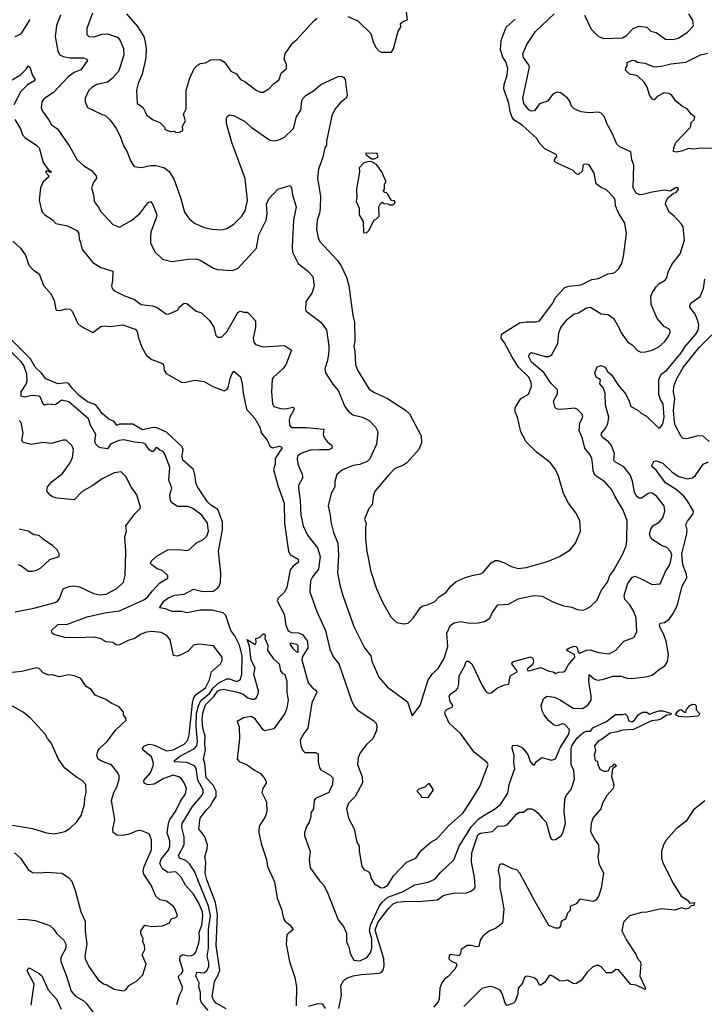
# Model space of a CAD drawing. Extents: x 1678759 to 1859541, y 384609 to 522867.
# Tile 404 of 466: x 1787910 to 1793014, y 469116 to 476460. Entities that reach past the tile are written whole.
import ezdxf

# ---------------------------------------------------------------- set-up
doc = ezdxf.new("R2010")
doc.units = 0

msp = doc.modelspace()

# ---------------------------------------------------------------- linework, layer by layer
at = {"layer": '0CON20XD'}
for points in [[(1790355, 476484.2), (1790430.6, 476450.6), (1790527.9, 476357.9), (1790544, 476295), (1790565, 476252.5), (1790590, 476225), (1790607, 476217), (1790681.7, 476218.3), (1790697, 476243), (1790732.5, 476375), (1790752.5, 476405), (1790748.3, 476431.7), (1790771.7, 476448.3), (1790801.7, 476458.3), (1790787.5, 476555)], [(1787875, 476333.8), (1787921.2, 476355), (1787988.1, 476461.9)], [(1788213.6, 476495), (1788185, 476416.7), (1788173.9, 476335), (1788193.6, 476225), (1788208.9, 476198.9), (1788235, 476184.6), (1788285, 476174.7), (1788385.3, 476175.3), (1788410.8, 476165), (1788415.7, 476155), (1788365, 476087.5), (1788315, 476065.6), (1788270.6, 476035), (1788161.9, 475918.1), (1788090.3, 475869.7), (1788076, 475845), (1788069.2, 475805), (1788078.8, 475778.8), (1788125, 475716.2), (1788145.7, 475675.7), (1788192, 475645), (1788283.1, 475513.1), (1788335, 475418), (1788385, 475372), (1788445.8, 475335.8), (1788480, 475295), (1788481.7, 475278.3), (1788460, 475245), (1788445.8, 475205), (1788462.5, 475145), (1788464.2, 475105), (1788495.4, 475065.4), (1788515, 475028.8), (1788605, 474932), (1788655, 474912), (1788745, 474964.3), (1788805, 475015.7), (1788865, 475094.2), (1788885, 475104), (1788901.8, 475081.8), (1788931.2, 475005), (1788927.9, 474982.1), (1788888.1, 474875), (1788884.3, 474834.3), (1788884.3, 474794.3), (1788918.8, 474725), (1788973.3, 474675), (1789045, 474657.5), (1789166.3, 474673.7), (1789225, 474675.5)], [(1788451.3, 476508.7), (1788409.2, 476395), (1788410.3, 476350.3), (1788425, 476334.4), (1788465, 476333.3), (1788525, 476352.5), (1788563.7, 476353.7), (1788639.1, 476329.1), (1788659.2, 476305), (1788682.7, 476245), (1788685.3, 476195), (1788646.2, 476073.8), (1788598.7, 476021.3), (1788565, 475994.6), (1788484, 475976), (1788448, 475955), (1788426.4, 475933.6), (1788397.1, 475875), (1788398.6, 475848.6), (1788415.8, 475805.8), (1788515, 475758.9), (1788552.2, 475742.2), (1788585, 475711.9), (1788632.5, 475645), (1788661.9, 475585), (1788685.5, 475515.5), (1788711.9, 475475), (1788736.6, 475406.6), (1788763.8, 475365), (1788815, 475357.5), (1788886.4, 475373.6), (1788925, 475373.1), (1788985, 475357.3), (1789025, 475327.1), (1789060.9, 475265), (1789108.9, 475135), (1789139.2, 475025), (1789175, 474971.2), (1789212.4, 474942.4), (1789285, 474910.8), (1789345, 474898.6), (1789413.2, 474893.2), (1789455, 474901.9), (1789505.3, 474934.7), (1789566.7, 474995), (1789589.6, 475035), (1789607.6, 475112.4), (1789591.5, 475275), (1789492.1, 475545), (1789452.3, 475685), (1789451.9, 475725), (1789458.3, 475741.7), (1789475, 475750.8), (1789504.1, 475745.9), (1789585, 475703.1), (1789635, 475658.6), (1789775, 475561.9), (1789815, 475556.9), (1789855, 475568.1), (1789885, 475582.9), (1789951.4, 475648.6), (1789973.6, 475735), (1790005.5, 475785), (1790012.2, 475855), (1790024.3, 475875), (1790045, 475897.1), (1790101.2, 475928.8), (1790155, 475977.5), (1790225, 476008.7), (1790285, 476036.6), (1790305, 476038.8), (1790325, 476031.4), (1790335.7, 476015), (1790350.8, 475895), (1790344, 475875), (1790305, 475845.8), (1790261.4, 475795), (1790237.2, 475742.8), (1790196.5, 475555), (1790197.3, 475525), (1790185.5, 475505), (1790170.9, 475435), (1790136.5, 475345), (1790130.4, 475275), (1790152.5, 475145), (1790150.9, 475055), (1790145, 475016.7), (1790126.7, 474965), (1790122.7, 474895), (1790135, 474833.3), (1790147.8, 474805), (1790277.4, 474667.4), (1790307.3, 474625), (1790345, 474540), (1790364.3, 474475), (1790392.5, 474255), (1790405.7, 474205), (1790408.1, 474065), (1790401.1, 474025), (1790408.9, 473985), (1790412.1, 473887.9), (1790427.8, 473845), (1790515, 473704.3), (1790555, 473679.5), (1790652, 473635), (1790785, 473547.5), (1790815, 473520.8), (1790903.8, 473355), (1790906.2, 473305), (1790886, 473255), (1790795, 473155.8), (1790765, 473135.8), (1790706.8, 473113.2), (1790662, 473065)], [(1788706.9, 476505), (1788788.3, 476408.3), (1788835, 476334), (1788846.4, 476293.6), (1788852.4, 476242.4), (1788849.5, 476175), (1788822.2, 476055), (1788793.3, 475985), (1788780, 475935), (1788786.1, 475836.1), (1788827.9, 475807.9), (1788858.8, 475748.8), (1788905, 475714), (1788955, 475692.5), (1788988.3, 475658.3), (1788995, 475640), (1789035, 475627.5), (1789065, 475630), (1789075, 475620), (1789101.7, 475621.7), (1789127, 475633), (1789123.6, 475666.4), (1789146.7, 475705), (1789130, 475755), (1789150, 475795), (1789150, 475935), (1789177.5, 476025), (1789210, 476095), (1789231.7, 476118.3), (1789256.1, 476133.9), (1789295, 476138.8), (1789335, 476162), (1789405, 476163.8), (1789433.3, 476145), (1789485, 476076.7), (1789525.9, 476055.9), (1789555, 476013.8), (1789588.3, 475998.3), (1789672.5, 475935), (1789705, 475920), (1789725, 475920), (1789767.5, 475945), (1789803.3, 475985), (1789825, 475996), (1789844, 476015), (1789859.7, 476060.3), (1789900, 476095), (1789900, 476125), (1789880.6, 476165), (1789889.4, 476205), (1789944.7, 476285.3), (1789975, 476311.4), (1790105, 476454.4), (1790128.3, 476471.7)], [(1789225, 474675.5), (1789256.3, 474666.3), (1789355, 474607.5), (1789385, 474595.7), (1789495, 474590.6), (1789535.5, 474604.5), (1789675, 474756.7), (1789691.5, 474855), (1789747.1, 474965), (1789753.8, 475015), (1789749.1, 475085), (1789768.1, 475125), (1789833.1, 475196.9), (1789925, 475223.3), (1789937, 475207), (1789942.5, 475155), (1789971.5, 475065), (1789952.1, 474965), (1789940.9, 474765), (1789944.5, 474725), (1789985, 474642.9), (1790055, 474587.5), (1790094.3, 474544.3), (1790104, 474475), (1790091.2, 474425), (1790043.8, 474355), (1790041.2, 474295), (1790046.7, 474285), (1790154.4, 474204.4), (1790196.4, 474146.4), (1790214.4, 474025), (1790214.4, 473985), (1790205, 473917.5), (1790185.8, 473855), (1790190, 473825), (1790245, 473740.6), (1790284.6, 473694.6), (1790333.3, 473575), (1790359.1, 473539.1), (1790393, 473513), (1790465, 473495.6), (1790515, 473470.8), (1790561.3, 473421.3), (1790580.6, 473385), (1790570.4, 473295), (1790519.6, 473185), (1790499.4, 473165), (1790445, 473142.2), (1790395, 473134.6), (1790316.3, 473103.7), (1790273.3, 473066.7), (1790259.4, 473015), (1790258.1, 472975), (1790231.4, 472925), (1790210.6, 472835), (1790225.5, 472765), (1790229.1, 472715), (1790250.4, 472635), (1790281.1, 472555), (1790286.9, 472465), (1790278.6, 472335), (1790295.6, 472245), (1790318.6, 472165), (1790400.6, 471935), (1790479.4, 471775), (1790528.1, 471715), (1790534.5, 471674.5), (1790587.2, 471557.2), (1790650.9, 471480.9), (1790801.7, 471371.7), (1790835, 471267.5), (1790896.2, 471345), (1790955, 471536.2), (1790985, 471579.2), (1791029.1, 471620.9), (1791073.6, 471695), (1791100.7, 471785), (1791093.8, 471885), (1791122.7, 471945), (1791148.9, 471961.1), (1791195, 471972), (1791265, 471960), (1791328.3, 471961.7), (1791375, 471971.2), (1791414.3, 471995.7), (1791433.3, 472035), (1791475, 472095.7), (1791555, 472100), (1791625, 472141.4), (1791657.6, 472147.6), (1791745, 472164.7), (1791805, 472160), (1791880.4, 472120.4), (1791965, 472086.9), (1792025, 472077.8), (1792065, 472061.4), (1792105, 472056), (1792125, 472060), (1792165, 472082), (1792211.7, 472128.3), (1792248.6, 472205), (1792292.9, 472265), (1792308.5, 472315), (1792338.5, 472355), (1792408.9, 472481.1), (1792430.8, 472535), (1792437, 472573), (1792438, 472725), (1792406.7, 472806.7), (1792345.6, 472905), (1792323.7, 472953.7), (1792272.8, 473012.8), (1792200.5, 473060.5), (1792185.4, 473095), (1792181.7, 473131.7), (1792175.9, 473185.9), (1792162, 473215), (1792123.7, 473265), (1792105.7, 473335.7), (1792080.4, 473395), (1792086.7, 473453.3), (1792107.1, 473495), (1792100.9, 473520.9), (1792065, 473554), (1792045, 473561.4), (1791945, 473551.5), (1791920, 473555), (1791902, 473565), (1791889.4, 473615), (1791920.2, 473669.8), (1791918.3, 473698.3), (1791869.5, 473749.5), (1791818.6, 473828.6), (1791724.6, 473905), (1791705.6, 473945), (1791710.9, 473969.1), (1791725, 473978.6), (1791828.6, 473948.6), (1791855, 473947.8), (1791875, 473958.6), (1791922.5, 474045), (1791930, 474125), (1791943.8, 474165), (1791995, 474226.7), (1792043.8, 474265), (1792075, 474274.5), (1792135, 474311.9), (1792165, 474315.6), (1792245, 474267.1), (1792295, 474261.4), (1792336.2, 474235), (1792375, 474170), (1792393.8, 474125), (1792443.3, 474055), (1792475, 474033.8), (1792515, 473992.5), (1792540.7, 473980.7), (1792575, 473982.5), (1792624.4, 473995.6), (1792675, 474019.2), (1792719.8, 474060.2), (1792745.6, 474095), (1792760.8, 474135), (1792752.1, 474152.1), (1792715, 474172.9), (1792661.6, 474231.6), (1792616.9, 474335), (1792615.4, 474395), (1792625, 474422.5), (1792655, 474468.6), (1792675, 474490), (1792721.5, 474518.5), (1792734.4, 474535), (1792745, 474576.2), (1792772.9, 474635), (1792834, 474715), (1792848.8, 474761.2), (1792865.8, 474815), (1792855.5, 474915.5), (1792845, 474936.2), (1792790, 474995), (1792751.2, 475025), (1792724.5, 475085), (1792727.2, 475102.8), (1792745.5, 475134.5), (1792785, 475167.5), (1792805, 475172.5), (1792822.5, 475195), (1792820, 475205), (1792800, 475205), (1792758.3, 475181.7), (1792715, 475188.1), (1792625, 475174.5), (1792555, 475155.3), (1792533.3, 475155), (1792506, 475166), (1792483.2, 475205), (1792488.1, 475375), (1792474.2, 475415), (1792466.2, 475475), (1792385, 475512.7), (1792362.2, 475532.3), (1792327.7, 475615), (1792286.2, 475685), (1792270.6, 475735), (1792245, 475764), (1792225, 475771.4), (1792155, 475765.3), (1792095, 475772.8), (1792043.8, 475795), (1792024.5, 475814.5), (1792012.4, 475852.4), (1791992.9, 475875), (1791945, 475914), (1791915, 475920), (1791885, 475904), (1791845, 475851.4), (1791785, 475832.5), (1791748.7, 475781.3), (1791725, 475777.7), (1791705, 475787.8), (1791669.3, 475835), (1791660.6, 475875), (1791710.4, 476105), (1791702.9, 476125), (1791665, 476179.2), (1791660.4, 476205), (1791690.6, 476275), (1791755, 476372.9), (1791894, 476505)], [(1790662, 473065), (1790560, 472945), (1790548, 472915), (1790537.3, 472842.7), (1790513.8, 472815), (1790480.6, 472735), (1790491.9, 472705), (1790486.8, 472673.2), (1790488.1, 472585), (1790496.9, 472495), (1790527.1, 472345), (1790570.8, 472215), (1790614, 472115), (1790676.1, 472006.1), (1790720, 471965), (1790775, 471953.3), (1790805, 471960), (1790843.8, 471995), (1790898.8, 472075), (1790915, 472088.8), (1790950, 472095), (1791005, 472120), (1791035, 472153.3), (1791089.5, 472190.5), (1791124.1, 472235.9), (1791165, 472270), (1791231.2, 472298.8), (1791294.2, 472315.8), (1791344.1, 472325.9), (1791365, 472338), (1791425, 472408.8), (1791455, 472426), (1791475, 472426), (1791525, 472409.2), (1791575, 472381.4), (1791625, 472367.5), (1791685, 472374.2), (1791845, 472418.8), (1791935, 472456.7), (1792013.9, 472506.1), (1792053.3, 472555), (1792090, 472645), (1792085.9, 472725.9), (1792055, 472782.5), (1792001.2, 472855), (1791963.8, 472925), (1791925.8, 473055.8), (1791903.8, 473105), (1791865, 473156.7), (1791762.5, 473235), (1791685, 473312.5), (1791645.9, 473385.9), (1791621.2, 473495), (1791603.3, 473535), (1791603.8, 473565), (1791645, 473633.8), (1791702.1, 473667.9), (1791724.3, 473725), (1791723.1, 473755), (1791705.6, 473795), (1791628.8, 473868.8), (1791578, 473948), (1791525, 474050), (1791500, 474085), (1791501.2, 474115), (1791635, 474199.4), (1791685, 474207.8), (1791755, 474206.7), (1791785.4, 474214.6), (1791884.5, 474345), (1791901.8, 474385), (1791975, 474461.8), (1792005, 474471.8), (1792095, 474481.5), (1792175, 474521.1), (1792225, 474529.4), (1792294.5, 474565.5), (1792330.8, 474569.2), (1792346.7, 474575), (1792376.6, 474603.4), (1792398.3, 474641.7), (1792412.5, 474695), (1792434, 474865), (1792422.3, 474942.3), (1792376, 475015), (1792350.9, 475070.9), (1792350, 475115), (1792342.6, 475132.6), (1792285, 475190), (1792245, 475208), (1792207.5, 475235), (1792193.3, 475315), (1792155, 475376.7), (1792135, 475382.5), (1792115, 475380), (1792108.3, 475371.7), (1792106.1, 475333.9), (1792075, 475306.7), (1792055, 475313.8), (1792035.7, 475335.7), (1791906.7, 475395), (1791897.5, 475405), (1791897.5, 475415), (1791916.4, 475443.6), (1791910, 475455), (1791825, 475496.7), (1791782.6, 475542.6), (1791765.8, 475575), (1791655, 475674.5), (1791594.3, 475714.3), (1791578.7, 475738.7), (1791566.6, 475775), (1791555.9, 475835), (1791519.6, 475945), (1791521.9, 475978.1), (1791544.6, 476045.4), (1791549.6, 476095), (1791533.9, 476145), (1791511.7, 476181.7), (1791493.5, 476235), (1791499.2, 476305), (1791535.9, 476404.1), (1791604.4, 476465)], [(1792120.6, 476495), (1792170.2, 476390.2), (1792224.5, 476334.5), (1792265, 476319.4), (1792405, 476325.6), (1792435, 476342.9), (1792484.6, 476395.4), (1792525, 476413.1), (1792585, 476403.8), (1792615, 476373.8), (1792655, 476364), (1792725, 476315.6), (1792778.6, 476311.4), (1792818, 476322), (1792886.7, 476365), (1792933.3, 476415), (1792927.3, 476457.3), (1792898, 476505)], [(1793095, 475498.5), (1792985, 475502.5), (1792935.8, 475494.2), (1792895, 475500), (1792845, 475478.9), (1792805, 475471.4), (1792785, 475477.5), (1792786.9, 475505), (1792802.5, 475545), (1792908, 475655), (1792914, 475665), (1792915, 475692.5), (1792937.6, 475712.4), (1792943.3, 475735), (1792915, 475756.7), (1792886.2, 475795), (1792852.4, 475812.4), (1792800, 475855), (1792768.7, 475898.7), (1792749.7, 475909.7), (1792715, 475914.2), (1792663, 475887), (1792645, 475867.5), (1792635, 475863.3), (1792625, 475867.5), (1792605, 475898.8), (1792587.6, 475957.6), (1792565.3, 475995.3), (1792515, 476042.5), (1792455, 476052.9), (1792426.2, 476085), (1792428.8, 476101.2), (1792440, 476115), (1792439.3, 476140.7), (1792477.5, 476157.5), (1792495, 476156.2), (1792515, 476142.5), (1792570, 476135), (1792640.3, 476109.7), (1792695, 476113.1), (1792765, 476131.3), (1792875, 476144.6), (1792985, 476198.5), (1793040.3, 476209.7)], [(1787825, 475994.4), (1787915, 476047.8), (1787958.2, 476091.8), (1787973.9, 476116.1), (1787985, 476106.7), (1788006, 476045), (1788025.6, 476015), (1788015, 476001.1), (1787966.7, 475973.3), (1787919.1, 475925), (1787864.8, 475825.2)], [(1787874.7, 475715), (1787914.7, 475645), (1787931.6, 475601.6), (1787950.1, 475580.1), (1788035, 475524.3), (1788054.3, 475505), (1788084.6, 475394.6), (1788122.5, 475342.5), (1788146.7, 475325), (1788135, 475320), (1788125, 475330), (1788105, 475330), (1788105, 475320), (1788127.5, 475295), (1788123.3, 475285), (1788085, 475252), (1788065.8, 475205.8), (1788054.4, 475115), (1788068.8, 475048.8), (1788077.3, 475027.3), (1788096.2, 475005), (1788150.6, 474970.6), (1788179.1, 474939.1), (1788265, 474921.9), (1788335, 474888.1), (1788350, 474865), (1788353.5, 474825), (1788362.9, 474797.1), (1788374.4, 474745), (1788455, 474648.5), (1788515, 474611.1), (1788603.8, 474585), (1788602.5, 474515), (1788594.2, 474475), (1788600, 474455), (1788611.5, 474441.5), (1788685, 474401.9), (1788765, 474372), (1788815, 474336.7), (1788900, 474325), (1788935, 474314), (1789005, 474264), (1789025, 474266), (1789085, 474293.3), (1789098.6, 474315), (1789125, 474339.2), (1789135, 474345.7), (1789155, 474343.8), (1789226.4, 474286.4), (1789265, 474273.8), (1789325.9, 474215.9), (1789355.9, 474165.9), (1789372.5, 474105), (1789385, 474092.5), (1789415, 474091.2), (1789455, 474132.9), (1789535, 474276.7), (1789554.2, 474285.8), (1789581.2, 474278.8), (1789605, 474279.2), (1789615, 474272.3), (1789666.9, 474215), (1789666.9, 474165), (1789649.2, 474085), (1789654.2, 474055), (1789667.7, 474037.7), (1789725, 474020.8), (1789885, 474030.6), (1789935.7, 473995.7), (1789894.3, 473885), (1789871.4, 473855), (1789802, 473795), (1789791.2, 473778.8), (1789786.2, 473685), (1789793.9, 473593.9), (1789803.9, 473573.9), (1789855, 473560), (1789895, 473558), (1789945, 473569.2), (1789953.3, 473565), (1789955.7, 473555), (1789924.6, 473495.4), (1789920, 473475), (1789922.5, 473435), (1789937.3, 473417.3), (1790045, 473418.5), (1790176.6, 473406.6), (1790172.9, 473365), (1790179.4, 473345), (1790202.5, 473315), (1790237.5, 473285), (1790240, 473265), (1790215, 473251.9), (1790145, 473251.5), (1790075, 473248.5), (1790005, 473224.4), (1789981.4, 473205), (1789977.5, 473185), (1789982.5, 473145), (1790014.4, 473075), (1790021.4, 473045), (1789988.6, 472985), (1789988.1, 472965), (1790001.2, 472875), (1790006.5, 472765), (1790024, 472684), (1790054.4, 472615), (1790129.6, 472519.6), (1790149.1, 472455), (1790138.5, 472361.5), (1790092.7, 472305), (1790078.1, 472275), (1790072.6, 472192.6), (1790125.4, 472045.4), (1790190.5, 471905), (1790221.4, 471765), (1790233.3, 471736.7), (1790249.4, 471705), (1790288.6, 471655), (1790385.6, 471375), (1790406.1, 471336.1), (1790425, 471312.9), (1790550.9, 471230.9), (1790565.6, 471215), (1790573.1, 471195), (1790570.6, 471159.4), (1790543.2, 471096.8), (1790496, 471055), (1790449.1, 470990.9), (1790432.7, 470957.3), (1790428, 470905), (1790462.7, 470812.7), (1790465, 470767.5), (1790410, 470665), (1790360.8, 470615), (1790345.8, 470575), (1790360, 470505), (1790404.3, 470425), (1790424.2, 470325), (1790440, 470295), (1790441.2, 470261.2)], [(1790531.7, 475421.7), (1790555, 475422.5), (1790581.7, 475438.3), (1790575, 475462.5), (1790490, 475465), (1790490, 475455), (1790531.7, 475421.7)], [(1790495, 474870), (1790515, 474890), (1790553.3, 474966.7), (1790565, 474970), (1790590, 474995), (1790587.5, 475065), (1790600.7, 475089.3), (1790615, 475100), (1790625, 475090), (1790657.5, 475087.5), (1790665, 475080), (1790695, 475080), (1790710, 475095), (1790705, 475110), (1790681.7, 475111.7), (1790655, 475160), (1790645, 475170), (1790631.7, 475171.7), (1790620, 475185), (1790630, 475195), (1790630, 475235), (1790640, 475245), (1790640, 475255), (1790610, 475325), (1790569.3, 475379.3), (1790535, 475400), (1790515, 475402.5), (1790475, 475392.5), (1790440, 475355), (1790443.3, 475325), (1790420, 475195), (1790422.5, 475135), (1790417.5, 475105), (1790440, 475055), (1790440, 475005), (1790470, 474955), (1790473, 474873), (1790495, 474870)], [(1787858.4, 474808.4), (1787915, 474755.7), (1787952, 474705), (1787978.8, 474628.8), (1788011.8, 474591.8), (1788055.8, 474565), (1788087.7, 474477.7), (1788145, 474412.5), (1788165.8, 474365), (1788179.3, 474299.3), (1788185, 474293.3), (1788208, 474292), (1788255, 474303.8), (1788285, 474301.2), (1788301.2, 474285), (1788342.9, 474195), (1788365, 474174.4), (1788455, 474126.2), (1788515, 474170.8), (1788545, 474177.5), (1788585, 474170.8), (1788675, 474184.4), (1788771.2, 474151.2), (1788784.6, 474134.6), (1788796.9, 474076.9), (1788822, 474012), (1788855, 473955.4), (1788895, 473924.4), (1788973.8, 473895), (1788982.5, 473885), (1788987.5, 473845), (1789000.9, 473820.9), (1789115, 473755.4), (1789135, 473754), (1789215, 473770.6), (1789285, 473762.4), (1789349.2, 473725), (1789435, 473691.4), (1789455, 473700.6), (1789465, 473714.2), (1789480, 473785), (1789495, 473820), (1789505, 473838.8), (1789555.5, 473795.5), (1789569.6, 473745), (1789575.3, 473675), (1789600.8, 473555), (1789663.2, 473485), (1789700.1, 473420.1), (1789711.3, 473375), (1789753.7, 473323.7), (1789775, 473278.1), (1789795, 473267.8), (1789845, 473278.3), (1789860, 473275), (1789866.4, 473266.4), (1789813.5, 473186.5), (1789814.2, 473145), (1789803, 473105), (1789834.8, 472985), (1789880.4, 472855), (1789883.6, 472705), (1789914.4, 472494.4), (1789925, 472471.5), (1789955, 472453.8), (1789985, 472437.1), (1789987.8, 472415), (1789947.8, 472385), (1789925, 472357.1), (1789901.3, 472225), (1789881.9, 472188.1), (1789837.8, 472145), (1789828.9, 472125), (1789881.2, 472025), (1789894, 471944), (1789910.6, 471900.6), (1789935, 471888), (1789985, 471886.2), (1790018, 471875), (1790055.8, 471825), (1790058.5, 471775), (1790015.8, 471705), (1790014.2, 471685), (1790060.9, 471515), (1790089.4, 471479.4), (1790123.8, 471455), (1790126.2, 471445), (1790088.8, 471365), (1790057.5, 471175), (1790028, 471135), (1790002, 471085), (1790005, 471047.5), (1790015, 471017.5), (1790035, 470993.8), (1790115, 470993.3), (1790133.9, 470983.9), (1790135.6, 470925), (1790145, 470880), (1790155.8, 470865), (1790225, 470825.7), (1790244, 470805), (1790241.4, 470755), (1790215, 470695.7), (1790115, 470650.8), (1790105, 470636.7), (1790099.2, 470575), (1790080.8, 470545), (1790080.8, 470515), (1790067.5, 470475), (1790047.7, 470442.3), (1790033.9, 470396.1), (1790033.9, 470376.1), (1790074.3, 470255), (1790067.8, 470195), (1790075.8, 470135), (1790148.2, 470035), (1790175.8, 470005.8), (1790202.7, 469955), (1790285, 469746.2), (1790322.9, 469695), (1790347, 469647), (1790346.8, 469585), (1790354.7, 469564.7), (1790364.4, 469545), (1790374, 469495), (1790400, 469445), (1790445, 469438.9), (1790498.6, 469465), (1790525, 469500.8), (1790534.2, 469535.8), (1790534.2, 469605), (1790518.1, 469665), (1790524.9, 469705), (1790591, 469845), (1790612.7, 469877.3), (1790655, 469913.8), (1790764.8, 469955.2), (1790855, 470006.4), (1790955, 470027.9), (1791005, 470048.9), (1791048.3, 470101.7), (1791145.9, 470194.1), (1791187.2, 470295), (1791279.1, 470440.9), (1791331.8, 470498.2), (1791365, 470520.6), (1791449.2, 470570.8), (1791495, 470605.6), (1791548.8, 470691.2), (1791558.7, 470755), (1791600.8, 470875), (1791593, 470917), (1791597.5, 470975), (1791581.9, 471025), (1791583, 471047), (1791615, 471048.6), (1791658.3, 471028.3), (1791698.5, 470978.5), (1791715, 470926.2), (1791735, 470902.5), (1791745, 470900), (1791763.6, 470926.4), (1791803, 470957), (1791875, 470936.7), (1791905, 470947.5), (1791941.1, 471035), (1792005, 471130.9), (1792008.7, 471165), (1791975, 471203.8), (1791957, 471207), (1791917, 471193), (1791890.2, 471200.2), (1791852.6, 471232.6), (1791820.2, 471275), (1791804.7, 471305.3), (1791797.5, 471345), (1791815.9, 471394.1), (1791840, 471415), (1791895, 471405.8), (1791935, 471388.8), (1792035, 471324.1), (1792105, 471323.5), (1792145, 471347.8), (1792169.6, 471385), (1792171.1, 471415), (1792152.2, 471525), (1792155, 471577.1), (1792192.9, 471542.9), (1792215, 471533.8), (1792255, 471538.4), (1792335, 471563.3), (1792395, 471563.2), (1792438.7, 471548.7), (1792473.8, 471546.2), (1792575, 471558.1), (1792625, 471570.8), (1792679.2, 471615), (1792720.2, 471639.8), (1792739.3, 471670.7), (1792747.3, 471725), (1792728.4, 471825), (1792710.3, 471880.3), (1792685, 471923.8), (1792680.9, 471949.1), (1792685, 471958), (1792716.2, 471965), (1792755, 471991.9), (1792776.8, 472023.2), (1792810.7, 472089.3), (1792849, 472235), (1792883.6, 472296.4), (1792882.2, 472325), (1792854.3, 472394.3), (1792846.2, 472475), (1792884.7, 472624.7), (1792886, 472655), (1792877.3, 472695), (1792889.2, 472720.8), (1792930, 472775), (1792932.5, 472795), (1792886.4, 472875), (1792860.4, 472905), (1792805, 472954.7), (1792724.5, 473005), (1792655, 473100), (1792626.2, 473125), (1792623.8, 473135), (1792636.7, 473165), (1792655, 473170), (1792705, 473151.4), (1792774.3, 473085), (1792825, 473052.9), (1792885, 473035.5), (1792926.1, 473043.9), (1792945, 473058), (1793005, 473146), (1793045, 473162)], [(1790441.2, 470261.2), (1790461.2, 470145), (1790478.3, 470118.3), (1790505, 470110), (1790518.7, 470098.7), (1790530.8, 470055), (1790555, 470013.3), (1790604, 469984), (1790625, 469986.2), (1790655, 470003.8), (1790695.6, 470075), (1790793.9, 470176.1), (1790863.3, 470206.7), (1790905, 470265.8), (1790975.8, 470325), (1791019.2, 470350.9), (1791109.5, 470450.5), (1791216.7, 470545), (1791263.9, 470615), (1791340.5, 470739.5), (1791402, 470905), (1791395, 470918.8), (1791297.6, 470997.6), (1791195.9, 471135.9), (1791112.1, 471212.1), (1791080, 471285), (1791084.5, 471305.5), (1791094.3, 471315.7), (1791136.2, 471335), (1791140, 471345), (1791118.8, 471375), (1791112.9, 471415), (1791126, 471435), (1791165, 471460), (1791175.8, 471475), (1791184.2, 471505), (1791186.7, 471565), (1791228.2, 471641.8), (1791235, 471666.7), (1791244.4, 471675.6), (1791255, 471675.7), (1791280.8, 471655), (1791358, 471495), (1791387.7, 471447.7), (1791405, 471436.2), (1791425, 471440), (1791472.3, 471477.7), (1791525, 471500), (1791556.4, 471503.6), (1791565.7, 471565), (1791617.9, 471595), (1791616.8, 471606.8), (1791579.2, 471655), (1791585, 471671.2), (1791717.7, 471707.7), (1791735, 471697.5), (1791740, 471675), (1791735.8, 471655), (1791726.2, 471643.8), (1791693.5, 471615), (1791696.2, 471605), (1791705, 471602.9), (1791795, 471628.9), (1791855, 471600), (1791886.2, 471596.2), (1791905, 471583.8), (1791926.2, 471593.8), (1791964.2, 471595.8), (1791976.8, 471603.2), (1791998.2, 471645), (1792049, 471705), (1792045.3, 471725.3), (1791989.2, 471755), (1791991.2, 471765), (1792005, 471772.9), (1792042.4, 471787.6), (1792055, 471785.7), (1792066.2, 471775), (1792072.4, 471742.4), (1792084.8, 471734.8), (1792135, 471758.1), (1792165, 471761.1), (1792225, 471740), (1792305, 471730), (1792353.4, 471756.6), (1792415, 471824), (1792488.8, 471851.2), (1792510, 471895), (1792506.4, 471995), (1792487.9, 472045), (1792459.1, 472095), (1792421.1, 472135), (1792416.7, 472165), (1792444.2, 472255.8), (1792475, 472300), (1792495, 472308.9), (1792534.2, 472294.2), (1792625, 472247.1), (1792685, 472253.3), (1792724.3, 472345), (1792752.4, 472387.6), (1792762.9, 472415), (1792771.9, 472465), (1792765, 472491.2), (1792735, 472524.3), (1792695, 472537.8), (1792630.1, 472580.1), (1792611.5, 472601.5), (1792605.9, 472625), (1792615, 472660), (1792628.9, 472685), (1792677, 472713), (1792705.6, 472745), (1792719.4, 472795), (1792715.7, 472835), (1792657.8, 472905), (1792625, 472927.8), (1792605, 472931.1), (1792595, 472926.7), (1792545, 472890.7), (1792525, 472892), (1792505, 472907.5), (1792492.2, 472935), (1792477.6, 473017.6), (1792460, 473065), (1792414.5, 473125), (1792344.4, 473165), (1792340, 473175), (1792343.3, 473225), (1792321.2, 473285), (1792300.7, 473310.7), (1792255, 473343.3), (1792244.2, 473365), (1792247.1, 473375), (1792273.4, 473406.6), (1792294.3, 473445.7), (1792300.9, 473495), (1792276.9, 473585), (1792274.6, 473675), (1792261.1, 473711.1), (1792236, 473745), (1792240, 473775), (1792206.7, 473795), (1792197.5, 473825), (1792215, 473870), (1792245, 473881.2), (1792275, 473867.5), (1792292.5, 473835), (1792320.9, 473810.9), (1792375, 473730.8), (1792427.8, 473667.8), (1792454.3, 473615), (1792465.5, 473575.5), (1792518.1, 473548.1), (1792545, 473523.3), (1792583.1, 473503.1), (1792675, 473414), (1792685, 473416), (1792705.4, 473445), (1792714.6, 473495), (1792706.2, 473595), (1792686.8, 473626.8), (1792674.6, 473665), (1792673.8, 473775), (1792691.9, 473815), (1792733.8, 473846.2), (1792842.2, 473975), (1792874.7, 474025), (1792951.3, 474115), (1792967.5, 474145), (1792972.4, 474182.4), (1792965.4, 474215), (1792945, 474264.3), (1792905.8, 474315), (1792905, 474330), (1792915, 474348.8), (1792983.3, 474395), (1793007.1, 474455), (1793016.7, 474525)], [(1793050, 473315), (1793005, 473352.9), (1792965, 473357.3), (1792882.7, 473332.7), (1792857.4, 473337.4), (1792841.6, 473351.6), (1792797.1, 473435), (1792791, 473461), (1792784.3, 473545), (1792793, 473635), (1792783.1, 473685), (1792785.6, 473724.4), (1792810.2, 473785), (1792856.2, 473865), (1792974.7, 474015), (1793070.5, 474109.5)], [(1789082.5, 469115), (1789102.2, 469185), (1789121.1, 469225), (1789123.5, 469245), (1789093.5, 469316.5), (1789094.5, 469325.5), (1789116.7, 469345), (1789127.5, 469365), (1789103.2, 469443.2), (1789105.9, 469474.1), (1789125, 469486.7), (1789165, 469477.6), (1789189.4, 469480.6), (1789210.1, 469489.9), (1789222.7, 469505), (1789244.7, 469575), (1789250.2, 469609.8), (1789247.4, 469655), (1789267, 469707), (1789275.8, 469775), (1789273.3, 469805), (1789243.8, 469875), (1789205, 469936.2), (1789145, 470004.4), (1789114.6, 470065), (1789075, 470103.3), (1789015, 470099.6), (1788975.3, 470125.3), (1788955.4, 470165), (1788965, 470197.3), (1789018.1, 470265), (1789028.9, 470295), (1789030.3, 470335), (1789008.9, 470395), (1789018.2, 470465), (1789030.3, 470495), (1789072, 470555), (1789109.6, 470630.4), (1789145.5, 470685), (1789152.7, 470725), (1789137.1, 470767.1), (1789117.3, 470797.3), (1789095, 470812.5), (1789055, 470825.9), (1788985, 470799.6), (1788912.6, 470757.4), (1788865, 470754), (1788838.1, 470765), (1788834.4, 470785), (1788885, 470841.5), (1788905, 470894.2), (1788906.9, 470915), (1788891.9, 470961.9), (1788828, 471015), (1788825.7, 471025), (1788840, 471045), (1788875, 471055.5), (1788915, 471047.7), (1789005, 471007.3), (1789054.6, 471014.6), (1789135, 471055.8), (1789163.2, 471085), (1789173.1, 471126.9), (1789197.5, 471362.5), (1789207, 471405), (1789225, 471427.5), (1789295, 471476.7), (1789325.9, 471535), (1789340, 471595), (1789407.1, 471655), (1789420.3, 471679.7), (1789419.4, 471705), (1789355, 471788.8), (1789245, 471801.4), (1789205, 471795.7), (1789165, 471750.6), (1789105, 471719.4), (1789082.7, 471712.7), (1789057.1, 471717.1), (1789030.9, 471835), (1789006.7, 471866.7), (1788965, 471889.6), (1788895, 471896.2), (1788855, 471891.1), (1788814.2, 471875.8), (1788766, 471845), (1788719.5, 471830.5), (1788655, 471796.7), (1788635, 471794.3), (1788603.7, 471813.7), (1788555, 471819.1), (1788515, 471842.3), (1788465.5, 471854.5), (1788335, 471849.2), (1788245, 471852.9), (1788163.8, 471875), (1788151.2, 471885), (1788146.7, 471905), (1788195, 471948.5), (1788265, 471950.6), (1788413.4, 472006.6), (1788543.3, 472035), (1788655, 472050.3), (1788835, 472133.5), (1788865.4, 472155), (1788899.1, 472200.9), (1788955, 472258.8), (1789013.8, 472295), (1789013.8, 472315), (1788971.9, 472351.9), (1788935, 472362.9), (1788895, 472394.2), (1788885.8, 472405), (1788892.9, 472425), (1788935, 472460.6), (1789015, 472505.6), (1789095, 472509.4), (1789155, 472500), (1789175, 472508.8), (1789229.2, 472560.8), (1789275, 472580.5), (1789305, 472608.6), (1789316.9, 472645), (1789310, 472705), (1789266.7, 472765), (1789200, 472815), (1789165, 472830), (1789085, 472828.8), (1789045, 472856.7), (1789034.4, 472875), (1789028.1, 472915), (1789043.8, 472965), (1789022.5, 473025), (1789029.1, 473119.1), (1788995, 473213.3), (1788979.5, 473239.5), (1788955, 473250), (1788935, 473267.5), (1788924.1, 473265.9), (1788905, 473240), (1788895, 473240), (1788875, 473251.2), (1788848, 473295), (1788832.2, 473302.2), (1788765, 473309.1), (1788686.3, 473326.4), (1788648.8, 473321.2), (1788586, 473294), (1788565, 473259.6), (1788515, 473265.6), (1788496.3, 473275), (1788477.9, 473295), (1788469.1, 473315), (1788477.3, 473365), (1788438.2, 473435), (1788421.8, 473481.8), (1788275, 473608.8), (1788225, 473622.8), (1788175, 473588.2), (1788118.5, 473591.5), (1788095, 473584.4), (1788085, 473591.2), (1788065, 473642.5), (1788051.6, 473651.6), (1788005, 473656.7), (1787945, 473645.3), (1787921.2, 473651.2), (1787920.7, 473685), (1787958.1, 473741.9), (1787965.2, 473765), (1787962.7, 473815), (1787940.3, 473880.3), (1787924.1, 473905), (1787799.9, 474029.9)], [(1788933.3, 473416.7), (1788905, 473417.8), (1788825, 473401.3), (1788752.7, 473442.7), (1788655, 473443.5), (1788633, 473433), (1788615, 473461.9), (1788575, 473481.1), (1788525, 473523.6), (1788476.6, 473586.6), (1788415, 473609.7), (1788356.2, 473655), (1788300.9, 473710.9), (1788275.9, 473745.9), (1788255, 473751.1), (1788195, 473744.6), (1788105, 473781.9), (1788073.4, 473823.4), (1788025, 473867.8), (1787989.8, 473929.8), (1787835, 474084.7)], [(1787875, 472043.1), (1788015, 472070.4), (1788175, 472112.2), (1788194.5, 472125.5), (1788206.4, 472143.6), (1788234.4, 472215), (1788275, 472232.5), (1788313.7, 472236.3), (1788355, 472230.9), (1788460.8, 472180.8), (1788505, 472169.1), (1788555, 472175.5), (1788635, 472216.5), (1788683.5, 472265), (1788696.2, 472313.8), (1788702, 472495), (1788693.3, 472605), (1788706.2, 472646.2), (1788700, 472685), (1788715, 472703.8), (1788767.5, 472775), (1788807.5, 472815), (1788810, 472825), (1788782.5, 472915), (1788741.9, 472975), (1788702.1, 473052.1), (1788665, 473088), (1788615, 473080.8), (1788525.4, 473034.6), (1788454.5, 472985.5), (1788375, 472940.6), (1788315, 472879.2), (1788190.3, 472890.3), (1788155, 472902), (1788135, 472916.2), (1788110.8, 472945), (1788118, 472975), (1788152, 473015), (1788228.6, 473075), (1788285.4, 473154.6), (1788303.3, 473195), (1788311.4, 473255), (1788298.6, 473285), (1788255, 473324.2), (1788235, 473324.2), (1788145, 473298.6), (1788085, 473307.5), (1787995, 473291.4), (1787935, 473306), (1787924.5, 473324.5), (1787934.5, 473375), (1787919.5, 473455), (1787905, 473469.5)], [(1789315, 469068.6), (1789265, 469128.5), (1789258.5, 469148.5), (1789257.3, 469205), (1789245.2, 469245), (1789248.8, 469275), (1789223.3, 469325), (1789230.6, 469355), (1789285, 469349.6), (1789305, 469367.1), (1789319.2, 469395), (1789319.3, 469425), (1789307.9, 469475), (1789316.6, 469535), (1789316.5, 469675), (1789331.4, 469775), (1789318.3, 469848.3), (1789238.1, 470045), (1789214.8, 470105), (1789174.6, 470164.6), (1789147.6, 470187.6), (1789101.9, 470205), (1789092.7, 470225), (1789135.3, 470305), (1789136.1, 470365), (1789118.6, 470435), (1789121, 470465), (1789197.8, 470592.2), (1789269.5, 470675), (1789277.8, 470695), (1789277.5, 470715), (1789237.7, 470787.7), (1789225, 470874.3), (1789212.9, 470895), (1789155, 470919), (1789064.4, 470925), (1789064.6, 470935), (1789101.9, 470965), (1789211.8, 471025), (1789230.8, 471045), (1789235.7, 471075), (1789225.5, 471185), (1789228.8, 471285), (1789243.4, 471343.4), (1789259, 471381), (1789325, 471434.6), (1789352.4, 471477.6), (1789395, 471513), (1789455, 471543.4), (1789475, 471542.9), (1789525, 471524.2), (1789553.3, 471535), (1789565.7, 471575), (1789569, 471715), (1789548.5, 471795), (1789513.2, 471865), (1789483.6, 471905), (1789446.4, 472016.4), (1789427, 472037), (1789345, 472054.6), (1789255, 472055.9), (1789155, 472036.9), (1789115.7, 472045.7), (1789046.2, 472046.2), (1788997, 472067), (1788952, 472072), (1788985, 472122), (1789015, 472145.6), (1789065, 472166.9), (1789134.7, 472175.3), (1789205, 472211.9), (1789274.7, 472194.7), (1789353.2, 472196.8), (1789383.1, 472216.9), (1789397.9, 472235), (1789406.5, 472265), (1789408.7, 472331.3), (1789392.9, 472495), (1789421.6, 472655), (1789422.4, 472715), (1789386.6, 472806.6), (1789335, 472840.2), (1789311, 472865), (1789235.5, 472975), (1789223.5, 473005), (1789219.1, 473055), (1789205.4, 473105.4), (1789127.2, 473175), (1789121.9, 473205), (1789128.9, 473255), (1789121.2, 473275), (1789005, 473383.1), (1788933.3, 473416.7)], [(1787895, 472395.8), (1787918.3, 472388.3), (1787975, 472347.5), (1788005, 472346.7), (1788035, 472354), (1788065, 472370), (1788135.5, 472434.5), (1788203, 472457), (1788203.3, 472475), (1788190, 472505), (1788156.7, 472535), (1788084.2, 472584.2), (1788055, 472613.3), (1788015, 472616.7), (1787972.5, 472645), (1787905, 472658.8)], [(1789448.9, 469081.1), (1789373.5, 469125), (1789356.7, 469145), (1789345.4, 469175), (1789361.6, 469285), (1789389.7, 469335), (1789400.9, 469370.9), (1789375.7, 469555), (1789384.5, 469785), (1789370.4, 469875), (1789305.3, 470045), (1789292.5, 470095), (1789298.6, 470175), (1789289.1, 470215), (1789307.8, 470275), (1789309.4, 470305), (1789290.8, 470365), (1789245.9, 470425.9), (1789255.5, 470505), (1789300, 470565), (1789332.9, 470597.1), (1789350.7, 470629.3), (1789374.3, 470665.7), (1789374.8, 470705), (1789351.6, 470751.6), (1789301.2, 470805), (1789289.1, 470915), (1789279.6, 470945), (1789294.8, 471015.2), (1789289.7, 471055), (1789292.2, 471115), (1789276.1, 471175), (1789269.2, 471239.1), (1789275, 471290.8), (1789295, 471349.7), (1789358.1, 471411.9), (1789385, 471451.2), (1789405, 471462.5), (1789425.5, 471465.5), (1789535, 471444.6), (1789575, 471428.8), (1789610.8, 471400.8), (1789640.8, 471390.8), (1789659.1, 471390.9), (1789675.3, 471404.7), (1789688.5, 471431.5), (1789690, 471455), (1789654.4, 471575), (1789666, 471625), (1789635, 471683.8), (1789621.9, 471788.1), (1789605, 471837.5), (1789665, 471800), (1789672.5, 471815), (1789670, 471845), (1789698.3, 471851.7), (1789725, 471880), (1789735, 471880), (1789740, 471865), (1789736.7, 471845), (1789758.8, 471795), (1789757.5, 471755), (1789803, 471693), (1789845, 471656.7), (1789854.2, 471604.2), (1789866.9, 471586.9), (1789886, 471575), (1789902.5, 471525), (1789902, 471445), (1789911.4, 471385), (1789902.2, 471325), (1789886.4, 471285), (1789805, 471170), (1789735, 471155.4), (1789722.2, 471165), (1789664.8, 471244.8), (1789635, 471261.8), (1789577.9, 471252.1), (1789530, 471225), (1789546, 471185), (1789548, 471095), (1789531.2, 470945), (1789545, 470926.7), (1789605, 470903.3), (1789661.2, 470861.2), (1789705, 470837.5), (1789732.5, 470805), (1789747, 470777), (1789746.7, 470765), (1789723.2, 470726.8), (1789714, 470695), (1789750.6, 470625), (1789752.7, 470555), (1789740, 470515), (1789694.2, 470445), (1789692.2, 470397.8), (1789710, 470315), (1789750.5, 470195), (1789757.1, 470145), (1789808.8, 470028.8), (1789828.8, 469908.8), (1789861.9, 469825), (1789877.7, 469755), (1789888.9, 469735), (1789927.1, 469705), (1789947.5, 469675), (1789902.5, 469635), (1789895.3, 469565), (1789921.2, 469435), (1789960.9, 469315), (1789972.7, 469247.3), (1789970, 469105)], [(1789985, 471742.5), (1789985, 471790), (1789975, 471800), (1789925, 471810), (1789925, 471800), (1789945, 471770), (1789972.5, 471745), (1789985, 471742.5)], [(1787870.8, 470245), (1787915.3, 470205.3), (1787972, 470122), (1788005, 470099.2), (1788063.3, 470096.7), (1788105, 470101.4), (1788224.2, 470094.2), (1788272.4, 470062.4), (1788297.5, 470035), (1788327, 469957), (1788365, 469806.7), (1788398.6, 469735), (1788397.9, 469662.1), (1788410.4, 469565), (1788395.6, 469475), (1788398.9, 469455), (1788425, 469398.8), (1788495, 469298.8), (1788535, 469268), (1788560.3, 469260.3), (1788615, 469229.2), (1788685, 469216.7), (1788703.9, 469226.1), (1788723.3, 469255), (1788780.5, 469289.5), (1788828.8, 469335), (1788852.5, 469415), (1788822.5, 469485), (1788843.3, 469525), (1788840, 469555), (1788827.5, 469585), (1788830, 469605), (1788813.1, 469645), (1788812.5, 469665), (1788842.7, 469707.3), (1788894, 469696), (1788975, 469701.2), (1789026.1, 469723.9), (1789042.5, 469755), (1789075, 469762.5), (1789086.2, 469775), (1789070, 469825), (1789056, 469845), (1789005, 469886), (1788955, 469895.6), (1788925, 469921.4), (1788890.5, 470005), (1788835, 470085.8), (1788830.6, 470109.4), (1788836.6, 470143.4), (1788893, 470267), (1788892.4, 470342.4), (1788875, 470386.2), (1788813, 470413), (1788785, 470409.4), (1788725, 470385.6), (1788675, 470374.4), (1788635, 470377.5), (1788607, 470397), (1788604.4, 470424.4), (1788618.5, 470495), (1788593.2, 470635), (1788611.5, 470695), (1788633.5, 470736.5), (1788651.8, 470795), (1788651.1, 470821.1), (1788642.1, 470842.1), (1788595, 470902.5), (1788525, 470927.5), (1788496, 470945), (1788485.5, 470975), (1788492.2, 471005), (1788504.4, 471025), (1788562.2, 471075), (1788625, 471161.2), (1788702.5, 471235), (1788702.5, 471245), (1788683.3, 471275), (1788682.5, 471295), (1788652.5, 471335), (1788591.7, 471361.7), (1788550.7, 471390.7), (1788472.7, 471422.7), (1788443.8, 471465), (1788405.7, 471485.7), (1788366.7, 471545), (1788316.1, 471566.1), (1788275, 471572.5), (1788205, 471558.9), (1788155, 471572.5), (1788125, 471571.5), (1788085, 471587.5), (1788055, 471620), (1788035, 471626), (1787925, 471599.5), (1787785, 471582.5)], [(1788165, 470388), (1788205, 470393.8), (1788245, 470403.8), (1788282.3, 470427.7), (1788335, 470476.2), (1788368, 470525), (1788393.4, 470606.6), (1788394.4, 470655), (1788404.2, 470695), (1788403.8, 470755), (1788375, 470785.8), (1788336.9, 470806.9), (1788245, 470878), (1788200, 470945), (1788145, 471066.7), (1788117.7, 471097.7), (1788100.5, 471130.5), (1787989.7, 471249.7), (1787935, 471295.8), (1787839.1, 471349.1)], [(1790290, 469085), (1790307.8, 469185), (1790302.9, 469255), (1790326, 469295), (1790348.5, 469311.5), (1790395, 469327.2), (1790455, 469339.2), (1790592.3, 469347.7), (1790609.1, 469355), (1790620.4, 469369.6), (1790627, 469403), (1790623.9, 469456.1), (1790560.1, 469670.1), (1790580.3, 469725), (1790659.9, 469830.1), (1790695, 469865.8), (1790725, 469878.5), (1790795.2, 469885.2), (1790881.7, 469881.7), (1791024.5, 469895.5), (1791064, 469925), (1791085, 469932.9), (1791155, 469946.7), (1791235, 469946), (1791277.6, 469962.4), (1791300.5, 469979.5), (1791305.4, 469994.6), (1791300.8, 470065), (1791278.4, 470175), (1791280, 470245), (1791325, 470380.8), (1791345, 470392.2), (1791433.8, 470405), (1791475, 470444.3), (1791525, 470446.4), (1791545, 470454.4), (1791615, 470537.3), (1791635, 470548.6), (1791665, 470550), (1791695.8, 470574.2), (1791725, 470574.5), (1791745, 470567.1), (1791775, 470542.2), (1791805, 470503.6), (1791835.2, 470475.2), (1791864.7, 470365), (1791875, 470348.5), (1791885, 470342.9), (1791905, 470346.2), (1791946.6, 470373.4), (1791960, 470395), (1791979, 470465), (1791968.8, 470555), (1791973.9, 470646.1), (1791985, 470674.2), (1792021.9, 470718.1), (1792045.4, 470795), (1792040.7, 470860.7), (1792021.5, 470905), (1792021.6, 471025), (1792027.1, 471045), (1792065, 471104.5), (1792115, 471145.5), (1792135, 471152.9), (1792165, 471153.3), (1792182.2, 471177.8), (1792284.2, 471225.8), (1792351.7, 471278.3), (1792403.6, 471276.4), (1792425, 471283.3), (1792438.3, 471268.3), (1792451.2, 471231.2), (1792472.7, 471222.7), (1792493.8, 471235), (1792520, 471275), (1792554.1, 471295.9), (1792585, 471296.2), (1792605, 471280), (1792637, 471293), (1792675, 471306), (1792705.9, 471305.9), (1792770, 471285), (1792760, 471275), (1792735, 471273.8), (1792695, 471245.7), (1792665, 471234.3), (1792619.4, 471230.6), (1792485, 471164.5), (1792405, 471161.1), (1792365, 471147.3), (1792311.3, 471138.7), (1792245, 471088.8), (1792225, 471080), (1792196.2, 471045), (1792201.7, 471008.3), (1792192.5, 470975), (1792200, 470935), (1792218.3, 470928.3), (1792220, 470905), (1792235, 470870), (1792264.3, 470854.3), (1792285.9, 470854.1), (1792299.3, 470860.7), (1792315, 470890), (1792328.3, 470891.7), (1792345, 470910), (1792360, 470895), (1792328.3, 470871.7), (1792322, 470815), (1792340, 470755), (1792333.8, 470725), (1792287.6, 470672.4), (1792254.4, 470615), (1792243.1, 470575), (1792184, 470505), (1792170.6, 470465), (1792164.6, 470404.6), (1792199.1, 470339.1), (1792225.6, 470305), (1792227, 470263), (1792219.5, 470215), (1792227.1, 470165), (1792263.3, 470095), (1792245, 469982.5), (1792225, 469921.2), (1792205, 469892.5), (1792185, 469882.5), (1792085, 469900), (1792057.5, 469865), (1792013.6, 469846.4), (1792013.3, 469815), (1791994.3, 469795.7), (1791978.6, 469751.4), (1791952.7, 469737.3), (1791943.3, 469725), (1791943.3, 469705), (1791932.5, 469685), (1791905, 469682.9), (1791855, 469704.4), (1791749.6, 469885), (1791638.6, 470095), (1791615, 470118.8), (1791585, 470126.2), (1791515, 470160.9), (1791495, 470160), (1791485, 470152), (1791476.9, 470113.1), (1791489.5, 470055), (1791489.6, 469985), (1791502.2, 469925), (1791520, 469825), (1791510, 469720), (1791458.2, 469681.8), (1791412.2, 469665), (1791363.1, 469625), (1791342.5, 469595), (1791332.5, 469547.5), (1791315, 469544.3), (1791275, 469555.7), (1791245, 469555.7), (1791200, 469525), (1791196.4, 469493.6), (1791185, 469477.5), (1791125, 469486.2), (1791110.7, 469479.3), (1791110, 469455), (1791132.5, 469435), (1791165, 469422.5), (1791168.8, 469405), (1791155, 469377.5), (1791105, 469323.3), (1791077.3, 469302.7), (1791056.2, 469275), (1791043.3, 469236.7), (1791038.2, 469155), (1791029.2, 469135), (1790995.4, 469095)], [(1792885, 471257.5), (1792823.5, 471263.5), (1792800, 471275), (1792817.3, 471302.7), (1792835, 471313.8), (1792845, 471312.5), (1792865, 471294), (1792875.7, 471294.3), (1792881.2, 471315), (1792905, 471343.8), (1792925, 471353.8), (1792943, 471353), (1792953, 471343), (1792952.5, 471312.5), (1792977.5, 471285), (1792976.2, 471275), (1792965, 471264.4), (1792885, 471257.5)], [(1790955, 470657.5), (1790993.8, 470715), (1790965, 470760), (1790955, 470760), (1790930, 470735), (1790885, 470721.2), (1790871.2, 470705), (1790900, 470675), (1790905, 470660), (1790955, 470657.5)], [(1793017.4, 470632.6), (1792932.4, 470567.6), (1792878.6, 470481.4), (1792804.1, 470425.9), (1792729.5, 470340.5), (1792708.9, 470305), (1792694.5, 470255), (1792695.6, 470205), (1792707.8, 470165), (1792785, 470013.3), (1792841.9, 469921.9), (1792886.7, 469895), (1792905, 469870), (1792940, 469875), (1792936.4, 469853.6), (1792915, 469850), (1792895, 469830), (1792875, 469826), (1792845, 469836), (1792795, 469818.8), (1792695, 469828), (1792585, 469802), (1792545, 469800), (1792455, 469776), (1792412.1, 469727.9), (1792398.8, 469665), (1792435, 469593.8), (1792505, 469486), (1792516.7, 469456.7), (1792535.6, 469435), (1792540.6, 469415), (1792534, 469325), (1792576.2, 469235), (1792572.5, 469227.5), (1792505, 469259.2), (1792465, 469263.8), (1792375, 469373.3), (1792355, 469376.7), (1792325, 469350), (1792285, 469350.8), (1792244, 469395), (1792215, 469407.5), (1792183.8, 469395), (1792141.4, 469355), (1792095, 469294.2), (1792055, 469268.8), (1792035, 469271.2), (1791995, 469296), (1791962.5, 469287.5), (1791935, 469290), (1791885, 469326.7), (1791865, 469333.3), (1791854.2, 469325.8), (1791825, 469280), (1791795, 469257.5), (1791785, 469257.5), (1791767.5, 469295), (1791745, 469313.3), (1791695, 469326.2), (1791685, 469323.3), (1791673.8, 469315), (1791657.6, 469272.4), (1791627.1, 469235), (1791622.9, 469195), (1791604.1, 469135.9), (1791592.5, 469125), (1791545, 469107.5), (1791528, 469125), (1791507.4, 469197.4), (1791492.1, 469222.1), (1791445, 469243.1), (1791415, 469248.9), (1791355, 469232.9), (1791220.6, 469099.4)], [(1787855, 470453.3), (1788005, 470427.1), (1788110, 470395), (1788165, 470388)], [(1787895, 469748.1), (1787945, 469750.6), (1788025, 469742), (1788134, 469704), (1788165, 469676), (1788183.1, 469645), (1788239.1, 469595), (1788252.7, 469565), (1788252.7, 469535), (1788216.1, 469465), (1788216.4, 469435), (1788259.6, 469325), (1788293.7, 469213.7), (1788325.9, 469175.9), (1788382.9, 469145), (1788405.2, 469125.2), (1788464.1, 469044.1)], [(1787995, 469110), (1788016.7, 469266.7), (1787965.6, 469365), (1787975, 469386.7), (1787985, 469385.8), (1788055, 469346.8), (1788075, 469328.2), (1788121.6, 469225), (1788185, 469154.5), (1788219.3, 469079.3)], [(1790065, 469101.2), (1790135, 469122.5), (1790165, 469120), (1790187.5, 469085)]]:
    msp.add_lwpolyline(points, dxfattribs=at)

doc.saveas('drawing.dxf')
